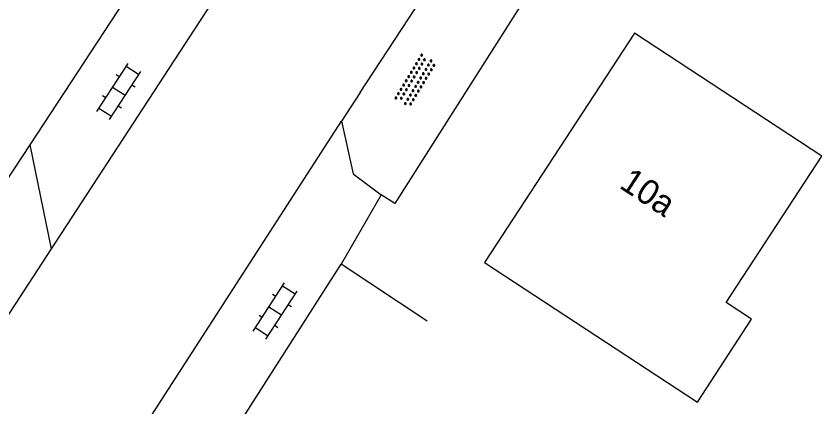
# Model space of a CAD drawing. Extents: x 136000 to 141014, y 402000 to 403500.
# Drawn here: x 139323.73 to 139356.05, y 402044.44 to 402060.1 of the extents above; entities that cross this region are included whole.
import ezdxf

# ---------------------------------------------------------------- set-up
doc = ezdxf.new("R2010")
doc.units = 0
for name, color, linetype in [('gg-afsc-hekwerk', 7, 'Continuous'), ('gg-anno-huisnummerreeks BGT', 7, 'Continuous'), ('gg-bbg-gedigitaliseerde bebouwing', 7, 'Continuous'), ('gg-bbg-hoofdgebouw', 7, 'Continuous'), ('gg-knt-verharding', 7, 'Continuous'), ('gt-grn-vlakafsluiter', 7, 'Continuous'), ('gt-symb-klinker verharding', 7, 'Continuous'), ('gt-symb-overige verharding', 7, 'Continuous')]:
    doc.layers.add(name, color=color, linetype=linetype)

# ---------------------------------------------------------------- blocks, each defined once
blk = doc.blocks.new('gt0-OVH')
at = {"layer": 'gt-symb-overige verharding'}
for points in [[(-0.972, 0.298), (-0.967, 0.308), (-0.965, 0.319), (-0.966, 0.33), (-0.971, 0.34), (-0.978, 0.348), (-0.988, 0.353), (-0.999, 0.355), (-1.01, 0.354), (-1.02, 0.349), (-1.028, 0.342), (-1.033, 0.332), (-1.035, 0.321), (-1.034, 0.31), (-1.029, 0.3), (-1.022, 0.292), (-1.012, 0.287), (-1.001, 0.285), (-0.99, 0.286), (-0.98, 0.291)], [(-0.772, 0.298), (-0.767, 0.308), (-0.765, 0.319), (-0.766, 0.33), (-0.771, 0.34), (-0.778, 0.348), (-0.788, 0.353), (-0.799, 0.355), (-0.81, 0.354), (-0.82, 0.349), (-0.828, 0.342), (-0.833, 0.332), (-0.835, 0.321), (-0.834, 0.31), (-0.829, 0.3), (-0.822, 0.292), (-0.812, 0.287), (-0.801, 0.285), (-0.79, 0.286), (-0.78, 0.291)], [(-0.572, 0.298), (-0.567, 0.308), (-0.565, 0.319), (-0.566, 0.33), (-0.571, 0.34), (-0.578, 0.348), (-0.588, 0.353), (-0.599, 0.355), (-0.61, 0.354), (-0.62, 0.349), (-0.628, 0.342), (-0.633, 0.332), (-0.635, 0.321), (-0.634, 0.31), (-0.629, 0.3), (-0.622, 0.292), (-0.612, 0.287), (-0.601, 0.285), (-0.59, 0.286), (-0.58, 0.291)], [(-0.372, 0.298), (-0.367, 0.308), (-0.365, 0.319), (-0.366, 0.33), (-0.371, 0.34), (-0.378, 0.348), (-0.388, 0.353), (-0.399, 0.355), (-0.41, 0.354), (-0.42, 0.349), (-0.428, 0.342), (-0.433, 0.332), (-0.435, 0.321), (-0.434, 0.31), (-0.429, 0.3), (-0.422, 0.292), (-0.412, 0.287), (-0.401, 0.285), (-0.39, 0.286), (-0.38, 0.291)], [(-0.172, 0.298), (-0.167, 0.308), (-0.165, 0.319), (-0.166, 0.33), (-0.171, 0.34), (-0.178, 0.348), (-0.188, 0.353), (-0.199, 0.355), (-0.21, 0.354), (-0.22, 0.349), (-0.228, 0.342), (-0.233, 0.332), (-0.235, 0.321), (-0.234, 0.31), (-0.229, 0.3), (-0.222, 0.292), (-0.212, 0.287), (-0.201, 0.285), (-0.19, 0.286), (-0.18, 0.291)], [(0.028, 0.298), (0.033, 0.308), (0.035, 0.319), (0.034, 0.33), (0.029, 0.34), (0.022, 0.348), (0.012, 0.353), (0.001, 0.355), (-0.01, 0.354), (-0.02, 0.349), (-0.028, 0.342), (-0.033, 0.332), (-0.035, 0.321), (-0.034, 0.31), (-0.029, 0.3), (-0.022, 0.292), (-0.012, 0.287), (-0.001, 0.285), (0.01, 0.286), (0.02, 0.291)], [(0.228, 0.298), (0.233, 0.308), (0.235, 0.319), (0.234, 0.33), (0.229, 0.34), (0.222, 0.348), (0.212, 0.353), (0.201, 0.355), (0.19, 0.354), (0.18, 0.349), (0.172, 0.342), (0.167, 0.332), (0.165, 0.321), (0.166, 0.31), (0.171, 0.3), (0.178, 0.292), (0.188, 0.287), (0.199, 0.285), (0.21, 0.286), (0.22, 0.291)], [(0.428, 0.298), (0.433, 0.308), (0.435, 0.319), (0.434, 0.33), (0.429, 0.34), (0.422, 0.348), (0.412, 0.353), (0.401, 0.355), (0.39, 0.354), (0.38, 0.349), (0.372, 0.342), (0.367, 0.332), (0.365, 0.321), (0.366, 0.31), (0.371, 0.3), (0.378, 0.292), (0.388, 0.287), (0.399, 0.285), (0.41, 0.286), (0.42, 0.291)], [(0.628, 0.298), (0.633, 0.308), (0.635, 0.319), (0.634, 0.33), (0.629, 0.34), (0.622, 0.348), (0.612, 0.353), (0.601, 0.355), (0.59, 0.354), (0.58, 0.349), (0.572, 0.342), (0.567, 0.332), (0.565, 0.321), (0.566, 0.31), (0.571, 0.3), (0.578, 0.292), (0.588, 0.287), (0.599, 0.285), (0.61, 0.286), (0.62, 0.291)], [(0.828, 0.298), (0.833, 0.308), (0.835, 0.319), (0.834, 0.33), (0.829, 0.34), (0.822, 0.348), (0.812, 0.353), (0.801, 0.355), (0.79, 0.354), (0.78, 0.349), (0.772, 0.342), (0.767, 0.332), (0.765, 0.321), (0.766, 0.31), (0.771, 0.3), (0.778, 0.292), (0.788, 0.287), (0.799, 0.285), (0.81, 0.286), (0.82, 0.291)], [(1.028, 0.298), (1.033, 0.308), (1.035, 0.319), (1.034, 0.33), (1.029, 0.34), (1.022, 0.348), (1.012, 0.353), (1.001, 0.355), (0.99, 0.354), (0.98, 0.349), (0.972, 0.342), (0.967, 0.332), (0.965, 0.321), (0.966, 0.31), (0.971, 0.3), (0.978, 0.292), (0.988, 0.287), (0.999, 0.285), (1.01, 0.286), (1.02, 0.291)], [(-0.872, 0.106), (-0.867, 0.116), (-0.865, 0.126), (-0.866, 0.137), (-0.871, 0.147), (-0.878, 0.156), (-0.888, 0.161), (-0.899, 0.163), (-0.91, 0.162), (-0.92, 0.157), (-0.928, 0.15), (-0.933, 0.14), (-0.935, 0.129), (-0.934, 0.118), (-0.929, 0.108), (-0.922, 0.1), (-0.912, 0.095), (-0.901, 0.092), (-0.89, 0.094), (-0.88, 0.098)], [(-0.672, 0.106), (-0.667, 0.116), (-0.665, 0.126), (-0.666, 0.137), (-0.671, 0.147), (-0.678, 0.156), (-0.688, 0.161), (-0.699, 0.163), (-0.71, 0.162), (-0.72, 0.157), (-0.728, 0.15), (-0.733, 0.14), (-0.735, 0.129), (-0.734, 0.118), (-0.729, 0.108), (-0.722, 0.1), (-0.712, 0.095), (-0.701, 0.092), (-0.69, 0.094), (-0.68, 0.098)], [(-0.472, 0.106), (-0.467, 0.116), (-0.465, 0.126), (-0.466, 0.137), (-0.471, 0.147), (-0.478, 0.156), (-0.488, 0.161), (-0.499, 0.163), (-0.51, 0.162), (-0.52, 0.157), (-0.528, 0.15), (-0.533, 0.14), (-0.535, 0.129), (-0.534, 0.118), (-0.529, 0.108), (-0.522, 0.1), (-0.512, 0.095), (-0.501, 0.092), (-0.49, 0.094), (-0.48, 0.098)], [(-0.272, 0.106), (-0.267, 0.116), (-0.265, 0.126), (-0.266, 0.137), (-0.271, 0.147), (-0.278, 0.156), (-0.288, 0.161), (-0.299, 0.163), (-0.31, 0.162), (-0.32, 0.157), (-0.328, 0.15), (-0.333, 0.14), (-0.335, 0.129), (-0.334, 0.118), (-0.329, 0.108), (-0.322, 0.1), (-0.312, 0.095), (-0.301, 0.092), (-0.29, 0.094), (-0.28, 0.098)], [(-0.072, 0.106), (-0.067, 0.116), (-0.065, 0.126), (-0.066, 0.137), (-0.071, 0.147), (-0.078, 0.156), (-0.088, 0.161), (-0.099, 0.163), (-0.11, 0.162), (-0.12, 0.157), (-0.128, 0.15), (-0.133, 0.14), (-0.135, 0.129), (-0.134, 0.118), (-0.129, 0.108), (-0.122, 0.1), (-0.112, 0.095), (-0.101, 0.092), (-0.09, 0.094), (-0.08, 0.098)], [(0.128, 0.106), (0.133, 0.116), (0.135, 0.126), (0.134, 0.137), (0.129, 0.147), (0.122, 0.156), (0.112, 0.161), (0.101, 0.163), (0.09, 0.162), (0.08, 0.157), (0.072, 0.15), (0.067, 0.14), (0.065, 0.129), (0.066, 0.118), (0.071, 0.108), (0.078, 0.1), (0.088, 0.095), (0.099, 0.092), (0.11, 0.094), (0.12, 0.098)], [(0.328, 0.106), (0.333, 0.116), (0.335, 0.126), (0.334, 0.137), (0.329, 0.147), (0.322, 0.156), (0.312, 0.161), (0.301, 0.163), (0.29, 0.162), (0.28, 0.157), (0.272, 0.15), (0.267, 0.14), (0.265, 0.129), (0.266, 0.118), (0.271, 0.108), (0.278, 0.1), (0.288, 0.095), (0.299, 0.092), (0.31, 0.094), (0.32, 0.098)], [(0.528, 0.106), (0.533, 0.116), (0.535, 0.126), (0.534, 0.137), (0.529, 0.147), (0.522, 0.156), (0.512, 0.161), (0.501, 0.163), (0.49, 0.162), (0.48, 0.157), (0.472, 0.15), (0.467, 0.14), (0.465, 0.129), (0.466, 0.118), (0.471, 0.108), (0.478, 0.1), (0.488, 0.095), (0.499, 0.092), (0.51, 0.094), (0.52, 0.098)], [(0.728, 0.106), (0.733, 0.116), (0.735, 0.126), (0.734, 0.137), (0.729, 0.147), (0.722, 0.156), (0.712, 0.161), (0.701, 0.163), (0.69, 0.162), (0.68, 0.157), (0.672, 0.15), (0.667, 0.14), (0.665, 0.129), (0.666, 0.118), (0.671, 0.108), (0.678, 0.1), (0.688, 0.095), (0.699, 0.092), (0.71, 0.094), (0.72, 0.098)], [(0.928, 0.106), (0.933, 0.116), (0.935, 0.126), (0.934, 0.137), (0.929, 0.147), (0.922, 0.156), (0.912, 0.161), (0.901, 0.163), (0.89, 0.162), (0.88, 0.157), (0.872, 0.15), (0.867, 0.14), (0.865, 0.129), (0.866, 0.118), (0.871, 0.108), (0.878, 0.1), (0.888, 0.095), (0.899, 0.092), (0.91, 0.094), (0.92, 0.098)], [(-0.972, -0.142), (-0.967, -0.132), (-0.965, -0.121), (-0.966, -0.11), (-0.971, -0.1), (-0.978, -0.092), (-0.988, -0.087), (-0.999, -0.085), (-1.01, -0.086), (-1.02, -0.091), (-1.028, -0.098), (-1.033, -0.108), (-1.035, -0.119), (-1.034, -0.13), (-1.029, -0.14), (-1.022, -0.148), (-1.012, -0.153), (-1.001, -0.155), (-0.99, -0.154), (-0.98, -0.149)], [(-0.872, -0.334), (-0.867, -0.324), (-0.865, -0.314), (-0.866, -0.303), (-0.871, -0.293), (-0.878, -0.284), (-0.888, -0.279), (-0.899, -0.277), (-0.91, -0.278), (-0.92, -0.283), (-0.928, -0.29), (-0.933, -0.3), (-0.935, -0.311), (-0.934, -0.322), (-0.929, -0.332), (-0.922, -0.34), (-0.912, -0.345), (-0.901, -0.348), (-0.89, -0.346), (-0.88, -0.342)], [(-0.772, -0.142), (-0.767, -0.132), (-0.765, -0.121), (-0.766, -0.11), (-0.771, -0.1), (-0.778, -0.092), (-0.788, -0.087), (-0.799, -0.085), (-0.81, -0.086), (-0.82, -0.091), (-0.828, -0.098), (-0.833, -0.108), (-0.835, -0.119), (-0.834, -0.13), (-0.829, -0.14), (-0.822, -0.148), (-0.812, -0.153), (-0.801, -0.155), (-0.79, -0.154), (-0.78, -0.149)], [(-0.672, -0.334), (-0.667, -0.324), (-0.665, -0.314), (-0.666, -0.303), (-0.671, -0.293), (-0.678, -0.284), (-0.688, -0.279), (-0.699, -0.277), (-0.71, -0.278), (-0.72, -0.283), (-0.728, -0.29), (-0.733, -0.3), (-0.735, -0.311), (-0.734, -0.322), (-0.729, -0.332), (-0.722, -0.34), (-0.712, -0.345), (-0.701, -0.348), (-0.69, -0.346), (-0.68, -0.342)], [(-0.572, -0.142), (-0.567, -0.132), (-0.565, -0.121), (-0.566, -0.11), (-0.571, -0.1), (-0.578, -0.092), (-0.588, -0.087), (-0.599, -0.085), (-0.61, -0.086), (-0.62, -0.091), (-0.628, -0.098), (-0.633, -0.108), (-0.635, -0.119), (-0.634, -0.13), (-0.629, -0.14), (-0.622, -0.148), (-0.612, -0.153), (-0.601, -0.155), (-0.59, -0.154), (-0.58, -0.149)], [(-0.472, -0.334), (-0.467, -0.324), (-0.465, -0.314), (-0.466, -0.303), (-0.471, -0.293), (-0.478, -0.284), (-0.488, -0.279), (-0.499, -0.277), (-0.51, -0.278), (-0.52, -0.283), (-0.528, -0.29), (-0.533, -0.3), (-0.535, -0.311), (-0.534, -0.322), (-0.529, -0.332), (-0.522, -0.34), (-0.512, -0.345), (-0.501, -0.348), (-0.49, -0.346), (-0.48, -0.342)], [(-0.372, -0.142), (-0.367, -0.132), (-0.365, -0.121), (-0.366, -0.11), (-0.371, -0.1), (-0.378, -0.092), (-0.388, -0.087), (-0.399, -0.085), (-0.41, -0.086), (-0.42, -0.091), (-0.428, -0.098), (-0.433, -0.108), (-0.435, -0.119), (-0.434, -0.13), (-0.429, -0.14), (-0.422, -0.148), (-0.412, -0.153), (-0.401, -0.155), (-0.39, -0.154), (-0.38, -0.149)], [(-0.272, -0.334), (-0.267, -0.324), (-0.265, -0.314), (-0.266, -0.303), (-0.271, -0.293), (-0.278, -0.284), (-0.288, -0.279), (-0.299, -0.277), (-0.31, -0.278), (-0.32, -0.283), (-0.328, -0.29), (-0.333, -0.3), (-0.335, -0.311), (-0.334, -0.322), (-0.329, -0.332), (-0.322, -0.34), (-0.312, -0.345), (-0.301, -0.348), (-0.29, -0.346), (-0.28, -0.342)], [(-0.172, -0.142), (-0.167, -0.132), (-0.165, -0.121), (-0.166, -0.11), (-0.171, -0.1), (-0.178, -0.092), (-0.188, -0.087), (-0.199, -0.085), (-0.21, -0.086), (-0.22, -0.091), (-0.228, -0.098), (-0.233, -0.108), (-0.235, -0.119), (-0.234, -0.13), (-0.229, -0.14), (-0.222, -0.148), (-0.212, -0.153), (-0.201, -0.155), (-0.19, -0.154), (-0.18, -0.149)], [(-0.072, -0.334), (-0.067, -0.324), (-0.065, -0.314), (-0.066, -0.303), (-0.071, -0.293), (-0.078, -0.284), (-0.088, -0.279), (-0.099, -0.277), (-0.11, -0.278), (-0.12, -0.283), (-0.128, -0.29), (-0.133, -0.3), (-0.135, -0.311), (-0.134, -0.322), (-0.129, -0.332), (-0.122, -0.34), (-0.112, -0.345), (-0.101, -0.348), (-0.09, -0.346), (-0.08, -0.342)], [(0.028, -0.142), (0.033, -0.132), (0.035, -0.121), (0.034, -0.11), (0.029, -0.1), (0.022, -0.092), (0.012, -0.087), (0.001, -0.085), (-0.01, -0.086), (-0.02, -0.091), (-0.028, -0.098), (-0.033, -0.108), (-0.035, -0.119), (-0.034, -0.13), (-0.029, -0.14), (-0.022, -0.148), (-0.012, -0.153), (-0.001, -0.155), (0.01, -0.154), (0.02, -0.149)], [(0.128, -0.334), (0.133, -0.324), (0.135, -0.314), (0.134, -0.303), (0.129, -0.293), (0.122, -0.284), (0.112, -0.279), (0.101, -0.277), (0.09, -0.278), (0.08, -0.283), (0.072, -0.29), (0.067, -0.3), (0.065, -0.311), (0.066, -0.322), (0.071, -0.332), (0.078, -0.34), (0.088, -0.345), (0.099, -0.348), (0.11, -0.346), (0.12, -0.342)], [(0.228, -0.142), (0.233, -0.132), (0.235, -0.121), (0.234, -0.11), (0.229, -0.1), (0.222, -0.092), (0.212, -0.087), (0.201, -0.085), (0.19, -0.086), (0.18, -0.091), (0.172, -0.098), (0.167, -0.108), (0.165, -0.119), (0.166, -0.13), (0.171, -0.14), (0.178, -0.148), (0.188, -0.153), (0.199, -0.155), (0.21, -0.154), (0.22, -0.149)], [(0.328, -0.334), (0.333, -0.324), (0.335, -0.314), (0.334, -0.303), (0.329, -0.293), (0.322, -0.284), (0.312, -0.279), (0.301, -0.277), (0.29, -0.278), (0.28, -0.283), (0.272, -0.29), (0.267, -0.3), (0.265, -0.311), (0.266, -0.322), (0.271, -0.332), (0.278, -0.34), (0.288, -0.345), (0.299, -0.348), (0.31, -0.346), (0.32, -0.342)], [(0.428, -0.142), (0.433, -0.132), (0.435, -0.121), (0.434, -0.11), (0.429, -0.1), (0.422, -0.092), (0.412, -0.087), (0.401, -0.085), (0.39, -0.086), (0.38, -0.091), (0.372, -0.098), (0.367, -0.108), (0.365, -0.119), (0.366, -0.13), (0.371, -0.14), (0.378, -0.148), (0.388, -0.153), (0.399, -0.155), (0.41, -0.154), (0.42, -0.149)], [(0.528, -0.334), (0.533, -0.324), (0.535, -0.314), (0.534, -0.303), (0.529, -0.293), (0.522, -0.284), (0.512, -0.279), (0.501, -0.277), (0.49, -0.278), (0.48, -0.283), (0.472, -0.29), (0.467, -0.3), (0.465, -0.311), (0.466, -0.322), (0.471, -0.332), (0.478, -0.34), (0.488, -0.345), (0.499, -0.348), (0.51, -0.346), (0.52, -0.342)], [(0.628, -0.142), (0.633, -0.132), (0.635, -0.121), (0.634, -0.11), (0.629, -0.1), (0.622, -0.092), (0.612, -0.087), (0.601, -0.085), (0.59, -0.086), (0.58, -0.091), (0.572, -0.098), (0.567, -0.108), (0.565, -0.119), (0.566, -0.13), (0.571, -0.14), (0.578, -0.148), (0.588, -0.153), (0.599, -0.155), (0.61, -0.154), (0.62, -0.149)], [(0.728, -0.334), (0.733, -0.324), (0.735, -0.314), (0.734, -0.303), (0.729, -0.293), (0.722, -0.284), (0.712, -0.279), (0.701, -0.277), (0.69, -0.278), (0.68, -0.283), (0.672, -0.29), (0.667, -0.3), (0.665, -0.311), (0.666, -0.322), (0.671, -0.332), (0.678, -0.34), (0.688, -0.345), (0.699, -0.348), (0.71, -0.346), (0.72, -0.342)], [(0.828, -0.142), (0.833, -0.132), (0.835, -0.121), (0.834, -0.11), (0.829, -0.1), (0.822, -0.092), (0.812, -0.087), (0.801, -0.085), (0.79, -0.086), (0.78, -0.091), (0.772, -0.098), (0.767, -0.108), (0.765, -0.119), (0.766, -0.13), (0.771, -0.14), (0.778, -0.148), (0.788, -0.153), (0.799, -0.155), (0.81, -0.154), (0.82, -0.149)], [(0.928, -0.334), (0.933, -0.324), (0.935, -0.314), (0.934, -0.303), (0.929, -0.293), (0.922, -0.284), (0.912, -0.279), (0.901, -0.277), (0.89, -0.278), (0.88, -0.283), (0.872, -0.29), (0.867, -0.3), (0.865, -0.311), (0.866, -0.322), (0.871, -0.332), (0.878, -0.34), (0.888, -0.345), (0.899, -0.348), (0.91, -0.346), (0.92, -0.342)], [(1.028, -0.142), (1.033, -0.132), (1.035, -0.121), (1.034, -0.11), (1.029, -0.1), (1.022, -0.092), (1.012, -0.087), (1.001, -0.085), (0.99, -0.086), (0.98, -0.091), (0.972, -0.098), (0.967, -0.108), (0.965, -0.119), (0.966, -0.13), (0.971, -0.14), (0.978, -0.148), (0.988, -0.153), (0.999, -0.155), (1.01, -0.154), (1.02, -0.149)]]:
    blk.add_lwpolyline(points, close=True, dxfattribs=at)
blk = doc.blocks.new('gt0-KL1')
at = {"layer": 'gt-symb-klinker verharding'}
for p, q in [((-0.5, 0.3), (-0.5, 0.45)), ((0.5, 0.3), (0.5, 0.45)), ((-1.15, 0.3), (1.15, 0.3)), ((-1, -0.3), (-1, 0.3)), ((0, -0.3), (0, 0.3)), ((1, -0.3), (1, 0.3)), ((-1.15, -0.3), (1.15, -0.3)), ((-0.5, -0.45), (-0.5, -0.3)), ((0.5, -0.45), (0.5, -0.3))]:
    blk.add_line(p, q, dxfattribs=at)

msp = doc.modelspace()

# ---------------------------------------------------------------- linework, layer by layer
at = {"layer": 'gg-afsc-hekwerk'}
for p, q in [((139343.945, 402060.471), (139341.979, 402057.38)), ((139319.433, 402047.623), (139324.3, 402054.938)), ((139328.664, 402037.486), (139336.772, 402050.16)), ((139340.225, 402047.877), (139336.772, 402050.16))]:
    msp.add_line(p, q, dxfattribs=at)
at = {"layer": 'gg-bbg-gedigitaliseerde bebouwing'}
msp.add_lwpolyline([(139342.521, 402050.23), (139351.06, 402044.637), (139353.232, 402047.954), (139352.215, 402048.62), (139356.055, 402054.488), (139348.541, 402059.42)], dxfattribs=at)
at = {"layer": 'gg-bbg-hoofdgebouw'}
msp.add_line((139348.541, 402059.42), (139342.521, 402050.23), dxfattribs=at)
at = {"layer": 'gg-knt-verharding'}
for p, q in [((139325.15, 402050.778), (139332.031, 402061.304)), ((139337.535, 402057.045), (139340.307, 402061.27)), ((139324.3, 402054.938), (139328.091, 402060.73)), ((139337.535, 402057.045), (139336.787, 402055.886)), ((139312.816, 402018.866), (139336.787, 402055.886)), ((139325.15, 402050.778), (139324.3, 402054.938)), ((139338.382, 402052.94), (139336.772, 402050.16)), ((139321.63, 402045.374), (139325.15, 402050.778))]:
    msp.add_line(p, q, dxfattribs=at)
msp.add_lwpolyline([(139336.787, 402055.886), (139337.251, 402053.778), (139338.382, 402052.94)], dxfattribs=at)
at = {"layer": 'gt-grn-vlakafsluiter'}
msp.add_lwpolyline([(139341.979, 402057.38), (139338.919, 402052.597), (139338.382, 402052.94)], dxfattribs=at)

# ---------------------------------------------------------------- block references
at = {"layer": 'gt-symb-klinker verharding', "rotation": 56.99293824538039}
for p in [(139327.852, 402057.08), (139334.126, 402048.28)]:
    msp.add_blockref('gt0-KL1', p, dxfattribs=at)
at = {"layer": 'gt-symb-overige verharding', "rotation": 58.86920085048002}
msp.add_blockref('gt0-OVH', (139339.757, 402057.513), dxfattribs=at)

# ---------------------------------------------------------------- texts
at = {"layer": 'gg-anno-huisnummerreeks BGT'}
msp.add_text('10a', height=1, rotation=326.8, dxfattribs=at).set_placement((139347.884, 402053.245))

doc.saveas('drawing.dxf')
